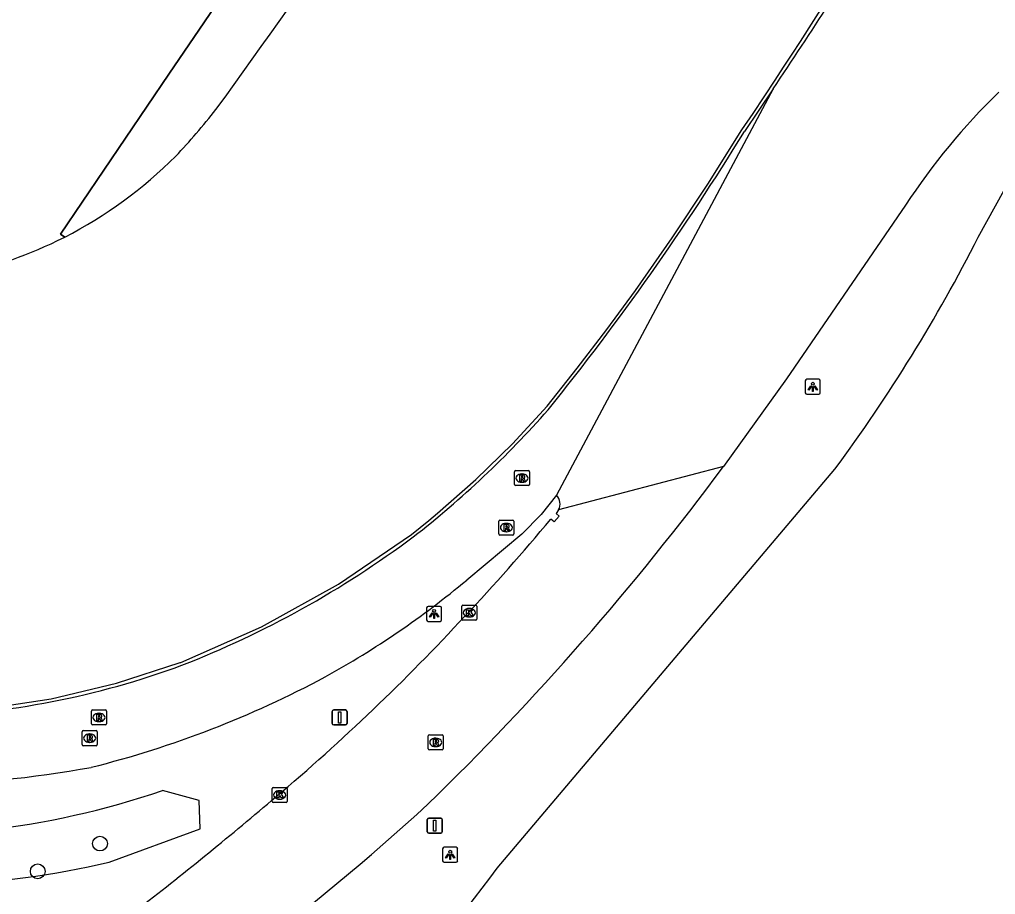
# Model space of a CAD drawing. Extents: x 155018 to 156648, y 383980 to 385733.
# Drawn here: x 155848.9 to 155913.7, y 384250.7 to 384308.8 of the extents above; entities that cross this region are included whole.
import ezdxf

# ---------------------------------------------------------------- set-up
doc = ezdxf.new("R2010")
doc.units = 0
for name, color, linetype in [('IMGEO_Berm_groen', 7, 'Continuous'), ('IMGEO_Boom', 7, 'Continuous'), ('IMGEO_Groenvoorziening', 7, 'Continuous'), ('IMGEO_Kolk', 7, 'Continuous'), ('IMGEO_Lichtpunt', 7, 'Continuous'), ('IMGEO_Lijnafwatering', 7, 'Continuous'), ('IMGEO_Pand', 7, 'Continuous'), ('IMGEO_Pand_overbouw', 7, 'Continuous'), ('IMGEO_Rijbaan_lokaal_gesloten', 7, 'Continuous'), ('IMGEO_Rijbaan_regionaal_gesloten', 7, 'Continuous'), ('IMGEO_Rioolput', 7, 'Continuous'), ('IMGEO_Verkeersbordpaal', 7, 'Continuous')]:
    doc.layers.add(name, color=color, linetype=linetype)

msp = doc.modelspace()

# ---------------------------------------------------------------- linework, layer by layer
at = {"layer": 'IMGEO_Berm_groen'}
for points in [[(155912.558, 384294.33), (155920.147, 384308.061)], [(155880.609, 384252.413), (155903.046, 384278.92)]]:
    msp.add_lwpolyline(points, dxfattribs=at)
for centre, radius, start, end in [((155815.809, 384343.409), 108.485, 323.52684, 333.10228), ((155821.116, 384295.176), 73.267, 303.48216, 324.29176)]:
    msp.add_arc(centre, radius, start, end, dxfattribs=at)
at = {"layer": 'IMGEO_Boom'}
for centre in [(155854.233, 384254.034), (155850.102, 384252.192)]:
    msp.add_circle(centre, 0.489, dxfattribs=at)
at = {"layer": 'IMGEO_Groenvoorziening'}
msp.add_lwpolyline([(155854.833, 384252.797), (155860.893, 384255.009), (155860.825, 384256.893), (155858.391, 384257.572)], dxfattribs=at)
for centre, radius, start, end in [((155840.286, 384310.367), 55.813, 263.94829, 288.92814), ((155841.011, 384312.342), 61.128, 261.93116, 283.06837)]:
    msp.add_arc(centre, radius, start, end, dxfattribs=at)
at = {"layer": 'IMGEO_Kolk'}
for p, q in [((155878.263, 384268.948), (155878.263, 384269.8)), ((155878.338, 384269.874), (155879.19, 384269.874)), ((155878.751, 384269.654), (155878.776, 384269.654)), ((155879.264, 384269.8), (155879.264, 384268.948)), ((155879.19, 384268.874), (155878.338, 384268.874)), ((155878.774, 384269.094), (155878.749, 384269.094)), ((155865.666, 384256.84), (155865.666, 384257.692)), ((155865.741, 384257.766), (155866.593, 384257.766)), ((155866.154, 384257.546), (155866.179, 384257.546)), ((155866.667, 384257.692), (155866.667, 384256.84)), ((155866.593, 384256.766), (155865.741, 384256.766)), ((155866.177, 384256.986), (155866.152, 384256.986))]:
    msp.add_line(p, q, dxfattribs=at)
for points in [[(155878.263, 384268.948), (155878.263, 384269.8)], [(155878.338, 384269.874), (155879.19, 384269.874)], [(155878.584, 384269.574), (155878.707, 384269.574), (155878.707, 384269.423), (155878.837, 384269.574), (155879.001, 384269.574), (155878.855, 384269.423), (155879.008, 384269.174), (155878.856, 384269.174), (155878.771, 384269.338), (155878.707, 384269.271), (155878.707, 384269.174), (155878.584, 384269.174), (155878.584, 384269.574)], [(155879.264, 384269.8), (155879.264, 384268.948)], [(155879.19, 384268.874), (155878.338, 384268.874)], [(155865.666, 384256.84), (155865.666, 384257.692)], [(155865.741, 384257.766), (155866.593, 384257.766)], [(155865.987, 384257.466), (155866.11, 384257.466), (155866.11, 384257.315), (155866.24, 384257.466), (155866.404, 384257.466), (155866.258, 384257.315), (155866.411, 384257.066), (155866.259, 384257.066), (155866.174, 384257.23), (155866.11, 384257.163), (155866.11, 384257.066), (155865.987, 384257.066), (155865.987, 384257.466)], [(155866.667, 384257.692), (155866.667, 384256.84)], [(155866.593, 384256.766), (155865.741, 384256.766)]]:
    msp.add_lwpolyline(points, dxfattribs=at)
for centre, start, end in [((155878.34, 384269.798), 91.55205, 178.44795), ((155878.34, 384269.798), 91.55205, 178.44795), ((155879.188, 384269.798), 1.55205, 88.44795), ((155879.188, 384269.798), 1.55205, 88.44795), ((155878.34, 384268.95), 181.55205, 268.44795), ((155878.34, 384268.95), 181.55205, 268.44795), ((155879.188, 384268.95), 271.55205, 358.44795), ((155879.188, 384268.95), 271.55205, 358.44795), ((155865.743, 384257.69), 91.55205, 178.44795), ((155865.743, 384257.69), 91.55205, 178.44795), ((155866.591, 384257.69), 1.55205, 88.44795), ((155866.591, 384257.69), 1.55205, 88.44795), ((155865.743, 384256.842), 181.55205, 268.44795), ((155865.743, 384256.842), 181.55205, 268.44795), ((155866.591, 384256.842), 271.55205, 358.44795), ((155866.591, 384256.842), 271.55205, 358.44795)]:
    msp.add_arc(centre, 0.0765, start, end, dxfattribs=at)
for centre, major_axis, ratio, start_param, end_param in [((155878.75, 384269.374), (-0.387, 0.002), 0.722429, 4.712389, 7.853982), ((155878.775, 384269.374), (-0.39, 0.002), 0.717154, 1.570796, 4.712389), ((155866.153, 384257.266), (-0.387, 0.002), 0.722429, 4.712389, 7.853982), ((155866.178, 384257.266), (-0.39, 0.002), 0.717154, 1.570796, 4.712389)]:
    msp.add_ellipse(centre, major_axis=major_axis, ratio=ratio, start_param=start_param, end_param=end_param, dxfattribs=at)
at = {"layer": 'IMGEO_Lichtpunt'}
for p, q in [((155901.075, 384284.787), (155901.075, 384283.98)), ((155901.075, 384284.787), (155901.075, 384283.98)), ((155901.977, 384284.882), (155901.169, 384284.882)), ((155901.977, 384284.882), (155901.169, 384284.882)), ((155902.071, 384283.98), (155902.071, 384284.787)), ((155902.071, 384283.98), (155902.071, 384284.787)), ((155901.169, 384283.886), (155901.977, 384283.886)), ((155901.169, 384283.886), (155901.977, 384283.886)), ((155875.927, 384269.699), (155875.927, 384268.892)), ((155875.927, 384269.699), (155875.927, 384268.892)), ((155876.829, 384269.794), (155876.021, 384269.794)), ((155876.829, 384269.794), (155876.021, 384269.794)), ((155876.923, 384268.892), (155876.923, 384269.699)), ((155876.923, 384268.892), (155876.923, 384269.699)), ((155876.021, 384268.798), (155876.829, 384268.798)), ((155876.021, 384268.798), (155876.829, 384268.798)), ((155876.991, 384253.694), (155876.991, 384252.887)), ((155876.991, 384253.694), (155876.991, 384252.887)), ((155877.893, 384253.789), (155877.085, 384253.789)), ((155877.893, 384253.789), (155877.085, 384253.789)), ((155877.987, 384252.887), (155877.987, 384253.694)), ((155877.987, 384252.887), (155877.987, 384253.694)), ((155877.085, 384252.793), (155877.893, 384252.793)), ((155877.085, 384252.793), (155877.893, 384252.793))]:
    msp.add_line(p, q, dxfattribs=at)
for points in [[(155901.449, 384284.451), (155901.488, 384284.423), (155901.3, 384284.161), (155901.262, 384284.188), (155901.449, 384284.451)], [(155901.551, 384284.403), (155901.598, 384284.403), (155901.598, 384284.081), (155901.551, 384284.081), (155901.551, 384284.403)], [(155901.661, 384284.423), (155901.699, 384284.45), (155901.886, 384284.188), (155901.847, 384284.16), (155901.661, 384284.423)], [(155876.301, 384269.363), (155876.34, 384269.335), (155876.152, 384269.073), (155876.114, 384269.1), (155876.301, 384269.363)], [(155876.403, 384269.315), (155876.45, 384269.315), (155876.45, 384268.993), (155876.403, 384268.993), (155876.403, 384269.315)], [(155876.513, 384269.335), (155876.551, 384269.362), (155876.738, 384269.1), (155876.699, 384269.072), (155876.513, 384269.335)], [(155877.365, 384253.358), (155877.404, 384253.33), (155877.216, 384253.068), (155877.178, 384253.095), (155877.365, 384253.358)], [(155877.467, 384253.31), (155877.514, 384253.31), (155877.514, 384252.988), (155877.467, 384252.988), (155877.467, 384253.31)], [(155877.577, 384253.33), (155877.615, 384253.357), (155877.802, 384253.095), (155877.763, 384253.067), (155877.577, 384253.33)]]:
    msp.add_lwpolyline(points, dxfattribs=at)
for centre in [(155901.574, 384284.585), (155876.426, 384269.497), (155877.49, 384253.492)]:
    msp.add_circle(centre, 0.0994, dxfattribs=at)
for centre, start, end in [((155901.169, 384284.787), 90, 180), ((155901.169, 384284.787), 90, 180), ((155901.977, 384284.787), 0, 90), ((155901.977, 384284.787), 0, 90), ((155901.169, 384283.98), 180, 270), ((155901.169, 384283.98), 180, 270), ((155901.977, 384283.98), 270, 0), ((155901.977, 384283.98), 270, 360), ((155876.021, 384269.699), 90, 180), ((155876.021, 384269.699), 90, 180), ((155876.829, 384269.699), 0, 90), ((155876.829, 384269.699), 0, 90), ((155876.021, 384268.892), 180, 270), ((155876.021, 384268.892), 180, 270), ((155876.829, 384268.892), 270, 0), ((155876.829, 384268.892), 270, 360), ((155877.085, 384253.694), 90, 180), ((155877.085, 384253.694), 90, 180), ((155877.893, 384253.694), 0, 90), ((155877.893, 384253.694), 0, 90), ((155877.085, 384252.887), 180, 270), ((155877.085, 384252.887), 180, 270), ((155877.893, 384252.887), 270, 0), ((155877.893, 384252.887), 270, 360)]:
    msp.add_arc(centre, 0.0946, start, end, dxfattribs=at)
at = {"layer": 'IMGEO_Lijnafwatering'}
for points in [[(155900.754, 384307.332), (155904.288, 384312.926), (155907.705, 384318.593), (155911.003, 384324.328)], [(155889.79, 384290.789), (155892.235, 384294.285), (155894.592, 384297.84), (155896.861, 384301.453), (155897.601, 384302.549), (155898.336, 384303.648), (155899.067, 384304.75), (155899.632, 384305.609), (155900.194, 384306.47), (155900.754, 384307.332)], [(155876.659, 384275.986), (155879.201, 384278.231), (155881.625, 384280.601), (155883.927, 384283.09), (155885.929, 384285.619), (155887.884, 384288.186), (155889.79, 384290.789)], [(155859.568, 384266.058), (155859.581, 384266.063), (155859.593, 384266.067), (155859.606, 384266.072), (155864.958, 384268.44), (155870.075, 384271.281), (155874.915, 384274.571), (155875.502, 384275.036), (155876.083, 384275.508), (155876.659, 384275.986)], [(155840.121, 384262.63), (155840.799, 384262.639), (155841.477, 384262.654), (155842.155, 384262.675), (155846.597, 384262.989), (155850.999, 384263.661), (155855.332, 384264.686), (155859.568, 384266.058)]]:
    msp.add_lwpolyline(points, dxfattribs=at)
at = {"layer": 'IMGEO_Pand'}
msp.add_lwpolyline([(155851.412, 384294.091), (155851.893, 384294.333), (155851.606, 384294.528), (155858.806, 384305.146), (155905.475, 384373.656), (155905.563, 384373.608)], dxfattribs=at)
msp.add_arc((155837.737, 384322.641), 31.656, 268.4077, 295.5941, dxfattribs=at)
at = {"layer": 'IMGEO_Pand_overbouw'}
msp.add_lwpolyline([(155905.563, 384373.608), (155905.475, 384373.656), (155858.806, 384305.146), (155851.606, 384294.528), (155851.893, 384294.333)], dxfattribs=at)
for centre, radius, start, end in [((155405.873, 384634.32), 563.823, 323.98586, 327.33472), ((155824.163, 384332.579), 48.097, 316.86776, 321.74754), ((155838.306, 384320.75), 29.707, 297.21792, 314.86733)]:
    msp.add_arc(centre, radius, start, end, dxfattribs=at)
at = {"layer": 'IMGEO_Rijbaan_lokaal_gesloten'}
for points in [[(155898.935, 384304.188), (155897.027, 384301.341)], [(155884.542, 384277.175), (155883.543, 384275.906), (155882.243, 384274.585), (155878.588, 384271.538)]]:
    msp.add_lwpolyline(points, dxfattribs=at)
for centre, radius, start, end in [((155748.447, 384392.249), 174.184, 321.09205, 328.5397), ((155834.565, 384326.329), 65.828, 307.93929, 318.66113), ((155835.992, 384326.647), 65.215, 291.29754, 306.77872), ((155840.119, 384317.723), 60.108, 298.93184, 309.7921), ((155840.492, 384317.734), 55.284, 271.73066, 290.30741), ((155837.239, 384324.624), 67.545, 284.0594, 298.23768), ((155840.345, 384332.577), 74.67, 262.00578, 280.26273)]:
    msp.add_arc(centre, radius, start, end, dxfattribs=at)
at = {"layer": 'IMGEO_Rijbaan_regionaal_gesloten'}
for points in [[(155898.935, 384304.188), (155884.542, 384277.175)], [(155907.725, 384296.438), (155899.819, 384284.911), (155895.65, 384279.098)], [(155895.65, 384279.098), (155884.692, 384276.2)], [(155884.692, 384276.2), (155884.525, 384275.961), (155884.726, 384275.788), (155884.4, 384275.403), (155884.165, 384275.582)]]:
    msp.add_lwpolyline(points, dxfattribs=at)
for centre, radius, start, end in [((155696.866, 384441.594), 244.361, 325.78448, 328.96394), ((155944.559, 384272.37), 44.001, 134.10505, 146.83859), ((155747.335, 384389.062), 184.634, 314.17891, 323.44598), ((155883.954, 384276.586), 0.832, 332.40964, 45.08269), ((155771.469, 384369.589), 146.757, 316.80658, 320.16634), ((155775.338, 384364.437), 140.415, 310.16279, 317.25863), ((155773.683, 384367.762), 151.05, 300.47999, 312.64177), ((155709.195, 384440.561), 241.254, 307.76122, 310.50727)]:
    msp.add_arc(centre, radius, start, end, dxfattribs=at)
at = {"layer": 'IMGEO_Rioolput'}
for p, q in [((155881.761, 384277.892), (155881.761, 384278.744)), ((155881.836, 384278.818), (155882.688, 384278.818)), ((155882.249, 384278.598), (155882.274, 384278.598)), ((155882.762, 384278.744), (155882.762, 384277.892)), ((155882.272, 384278.038), (155882.247, 384278.038)), ((155882.688, 384277.818), (155881.836, 384277.818)), ((155880.721, 384274.604), (155880.721, 384275.456)), ((155880.796, 384275.53), (155881.648, 384275.53)), ((155881.209, 384275.31), (155881.234, 384275.31)), ((155881.722, 384275.456), (155881.722, 384274.604)), ((155881.232, 384274.75), (155881.207, 384274.75)), ((155881.648, 384274.53), (155880.796, 384274.53)), ((155853.667, 384261.992), (155853.667, 384262.844)), ((155853.742, 384262.918), (155854.594, 384262.918)), ((155854.155, 384262.698), (155854.18, 384262.698)), ((155854.668, 384262.844), (155854.668, 384261.992)), ((155854.594, 384261.918), (155853.742, 384261.918)), ((155854.178, 384262.138), (155854.153, 384262.138)), ((155853.05, 384260.613), (155853.05, 384261.465)), ((155853.125, 384261.539), (155853.977, 384261.539)), ((155853.538, 384261.319), (155853.563, 384261.319)), ((155854.051, 384261.465), (155854.051, 384260.613)), ((155876.031, 384260.333), (155876.031, 384261.185)), ((155876.106, 384261.259), (155876.958, 384261.259)), ((155877.032, 384261.185), (155877.032, 384260.333)), ((155853.977, 384260.539), (155853.125, 384260.539)), ((155853.561, 384260.759), (155853.536, 384260.759)), ((155876.542, 384260.479), (155876.517, 384260.479)), ((155876.519, 384261.039), (155876.544, 384261.039)), ((155876.958, 384260.259), (155876.106, 384260.259))]:
    msp.add_line(p, q, dxfattribs=at)
for points in [[(155881.761, 384277.892), (155881.761, 384278.744)], [(155881.836, 384278.818), (155882.688, 384278.818)], [(155882.762, 384278.744), (155882.762, 384277.892)], [(155882.35, 384278.516), (155882.098, 384278.518), (155882.098, 384278.118)], [(155882.098, 384278.118), (155882.222, 384278.118), (155882.222, 384278.28), (155882.233, 384278.28)], [(155882.276, 384278.437), (155882.222, 384278.437), (155882.222, 384278.356)], [(155882.222, 384278.356), (155882.274, 384278.356)], [(155882.28, 384278.251), (155882.351, 384278.118), (155882.491, 384278.118), (155882.426, 384278.244)], [(155882.688, 384277.818), (155881.836, 384277.818)], [(155880.721, 384274.604), (155880.721, 384275.456)], [(155880.796, 384275.53), (155881.648, 384275.53)], [(155881.722, 384275.456), (155881.722, 384274.604)], [(155881.31, 384275.228), (155881.058, 384275.23), (155881.058, 384274.83)], [(155881.058, 384274.83), (155881.182, 384274.83), (155881.182, 384274.992), (155881.193, 384274.992)], [(155881.236, 384275.149), (155881.182, 384275.149), (155881.182, 384275.068)], [(155881.182, 384275.068), (155881.234, 384275.068)], [(155881.24, 384274.963), (155881.311, 384274.83), (155881.451, 384274.83), (155881.386, 384274.956)], [(155881.648, 384274.53), (155880.796, 384274.53)], [(155853.667, 384261.992), (155853.667, 384262.844)], [(155853.742, 384262.918), (155854.594, 384262.918)], [(155854.256, 384262.616), (155854.004, 384262.618), (155854.004, 384262.218)], [(155854.004, 384262.218), (155854.128, 384262.218), (155854.128, 384262.38), (155854.139, 384262.38)], [(155854.182, 384262.537), (155854.128, 384262.537), (155854.128, 384262.456)], [(155854.128, 384262.456), (155854.18, 384262.456)], [(155854.186, 384262.351), (155854.257, 384262.218), (155854.397, 384262.218), (155854.332, 384262.344)], [(155854.668, 384262.844), (155854.668, 384261.992)], [(155854.594, 384261.918), (155853.742, 384261.918)], [(155853.05, 384260.613), (155853.05, 384261.465)], [(155853.125, 384261.539), (155853.977, 384261.539)], [(155853.639, 384261.237), (155853.387, 384261.239), (155853.387, 384260.839)], [(155853.565, 384261.158), (155853.511, 384261.158), (155853.511, 384261.077)], [(155853.511, 384261.077), (155853.563, 384261.077)], [(155854.051, 384261.465), (155854.051, 384260.613)], [(155876.031, 384260.333), (155876.031, 384261.185)], [(155876.106, 384261.259), (155876.958, 384261.259)], [(155877.032, 384261.185), (155877.032, 384260.333)], [(155853.977, 384260.539), (155853.125, 384260.539)], [(155853.387, 384260.839), (155853.511, 384260.839), (155853.511, 384261.001), (155853.522, 384261.001)], [(155853.569, 384260.972), (155853.64, 384260.839), (155853.78, 384260.839), (155853.715, 384260.965)], [(155876.62, 384260.957), (155876.368, 384260.959), (155876.368, 384260.559)], [(155876.368, 384260.559), (155876.492, 384260.559), (155876.492, 384260.721), (155876.503, 384260.721)], [(155876.546, 384260.878), (155876.492, 384260.878), (155876.492, 384260.797)], [(155876.492, 384260.797), (155876.544, 384260.797)], [(155876.55, 384260.692), (155876.621, 384260.559), (155876.761, 384260.559), (155876.696, 384260.685)], [(155876.958, 384260.259), (155876.106, 384260.259)]]:
    msp.add_lwpolyline(points, dxfattribs=at)
for centre, radius, start, end in [((155881.838, 384278.742), 0.0765, 91.55205, 178.44795), ((155881.838, 384278.742), 0.0765, 91.55205, 178.44795), ((155882.686, 384278.742), 0.0765, 1.55205, 88.44795), ((155882.686, 384278.742), 0.0765, 1.55205, 88.44795), ((155882.232, 384278.227), 0.0533, 26.02933, 88.69889), ((155882.258, 384278.545), 0.19, 274.7715, 282.96867), ((155882.282, 384278.341), 0.0964, 77.00612, 93.18647), ((155882.296, 384278.398), 0.0378, 276.66336, 79.67722), ((155882.349, 384278.406), 0.109, 350.36119, 89.41601), ((155882.347, 384278.406), 0.112, 277.58423, 350.98172), ((155882.331, 384278.191), 0.108, 29.51342, 73.79051), ((155881.838, 384277.894), 0.0765, 181.55205, 268.44795), ((155881.838, 384277.894), 0.0765, 181.55205, 268.44795), ((155882.686, 384277.894), 0.0765, 271.55205, 358.44795), ((155882.686, 384277.894), 0.0765, 271.55205, 358.44795), ((155880.798, 384275.454), 0.0765, 91.55205, 178.44795), ((155880.798, 384275.454), 0.0765, 91.55205, 178.44795), ((155881.646, 384275.454), 0.0765, 1.55205, 88.44795), ((155881.646, 384275.454), 0.0765, 1.55205, 88.44795), ((155881.192, 384274.939), 0.0533, 26.02933, 88.69889), ((155881.218, 384275.257), 0.19, 274.7715, 282.96867), ((155881.242, 384275.053), 0.0964, 77.00612, 93.18647), ((155881.256, 384275.11), 0.0378, 276.66336, 79.67722), ((155881.309, 384275.118), 0.109, 350.36119, 89.41601), ((155881.307, 384275.118), 0.112, 277.58423, 350.98172), ((155881.291, 384274.903), 0.108, 29.51342, 73.79051), ((155880.798, 384274.606), 0.0765, 181.55205, 268.44795), ((155880.798, 384274.606), 0.0765, 181.55205, 268.44795), ((155881.646, 384274.606), 0.0765, 271.55205, 358.44795), ((155881.646, 384274.606), 0.0765, 271.55205, 358.44795), ((155853.744, 384262.842), 0.0765, 91.55205, 178.44795), ((155853.744, 384262.842), 0.0765, 91.55205, 178.44795), ((155854.138, 384262.327), 0.0533, 26.02933, 88.69889), ((155854.164, 384262.645), 0.19, 274.7715, 282.96867), ((155854.188, 384262.441), 0.0964, 77.00612, 93.18647), ((155854.202, 384262.498), 0.0378, 276.66336, 79.67722), ((155854.255, 384262.506), 0.109, 350.36119, 89.41601), ((155854.253, 384262.506), 0.112, 277.58423, 350.98172), ((155854.237, 384262.291), 0.108, 29.51342, 73.79051), ((155854.592, 384262.842), 0.0765, 1.55205, 88.44795), ((155854.592, 384262.842), 0.0765, 1.55205, 88.44795), ((155853.744, 384261.994), 0.0765, 181.55205, 268.44795), ((155853.744, 384261.994), 0.0765, 181.55205, 268.44795), ((155854.592, 384261.994), 0.0765, 271.55205, 358.44795), ((155854.592, 384261.994), 0.0765, 271.55205, 358.44795), ((155853.127, 384261.463), 0.0765, 91.55205, 178.44795), ((155853.127, 384261.463), 0.0765, 91.55205, 178.44795), ((155853.547, 384261.266), 0.19, 274.7715, 282.96867), ((155853.571, 384261.062), 0.0964, 77.00612, 93.18647), ((155853.585, 384261.119), 0.0378, 276.66336, 79.67722), ((155853.638, 384261.127), 0.109, 350.36119, 89.41601), ((155853.636, 384261.127), 0.112, 277.58423, 350.98172), ((155853.975, 384261.463), 0.0765, 1.55205, 88.44795), ((155853.975, 384261.463), 0.0765, 1.55205, 88.44795), ((155876.108, 384261.183), 0.0765, 91.55205, 178.44795), ((155876.108, 384261.183), 0.0765, 91.55205, 178.44795), ((155876.956, 384261.183), 0.0765, 1.55205, 88.44795), ((155876.956, 384261.183), 0.0765, 1.55205, 88.44795), ((155853.127, 384260.615), 0.0765, 181.55205, 268.44795), ((155853.127, 384260.615), 0.0765, 181.55205, 268.44795), ((155853.521, 384260.948), 0.0533, 26.02933, 88.69889), ((155853.62, 384260.912), 0.108, 29.51342, 73.79051), ((155853.975, 384260.615), 0.0765, 271.55205, 358.44795), ((155853.975, 384260.615), 0.0765, 271.55205, 358.44795), ((155876.502, 384260.668), 0.0533, 26.02933, 88.69889), ((155876.528, 384260.986), 0.19, 274.7715, 282.96867), ((155876.552, 384260.782), 0.0964, 77.00612, 93.18647), ((155876.566, 384260.839), 0.0378, 276.66336, 79.67722), ((155876.619, 384260.847), 0.109, 350.36119, 89.41601), ((155876.617, 384260.847), 0.112, 277.58423, 350.98172), ((155876.601, 384260.632), 0.108, 29.51342, 73.79051), ((155876.108, 384260.335), 0.0765, 181.55205, 268.44795), ((155876.108, 384260.335), 0.0765, 181.55205, 268.44795), ((155876.956, 384260.335), 0.0765, 271.55205, 358.44795), ((155876.956, 384260.335), 0.0765, 271.55205, 358.44795)]:
    msp.add_arc(centre, radius, start, end, dxfattribs=at)
for centre, major_axis, ratio, start_param, end_param in [((155882.248, 384278.318), (-0.387, 0.002), 0.722429, 4.712389, 7.853982), ((155882.273, 384278.318), (-0.39, 0.002), 0.717154, 1.570796, 4.712389), ((155881.208, 384275.03), (-0.387, 0.002), 0.722429, 4.712389, 7.853982), ((155881.233, 384275.03), (-0.39, 0.002), 0.717154, 1.570796, 4.712389), ((155854.154, 384262.418), (-0.387, 0.002), 0.722429, 4.712389, 7.853982), ((155854.179, 384262.418), (-0.39, 0.002), 0.717154, 1.570796, 4.712389), ((155853.537, 384261.039), (-0.387, 0.002), 0.722429, 4.712389, 7.853982), ((155853.562, 384261.039), (-0.39, 0.002), 0.717154, 1.570796, 4.712389), ((155876.518, 384260.759), (-0.387, 0.002), 0.722429, 4.712389, 7.853982), ((155876.543, 384260.759), (-0.39, 0.002), 0.717154, 1.570796, 4.712389)]:
    msp.add_ellipse(centre, major_axis=major_axis, ratio=ratio, start_param=start_param, end_param=end_param, dxfattribs=at)
at = {"layer": 'IMGEO_Verkeersbordpaal'}
for p, q in [((155869.654, 384262.017), (155869.654, 384262.817)), ((155869.654, 384262.817), (155869.654, 384262.017)), ((155869.754, 384262.917), (155870.544, 384262.917)), ((155870.544, 384262.917), (155869.754, 384262.917)), ((155870.644, 384262.817), (155870.644, 384262.017)), ((155870.644, 384262.017), (155870.644, 384262.817)), ((155870.544, 384261.917), (155869.754, 384261.917)), ((155869.754, 384261.917), (155870.544, 384261.917)), ((155875.969, 384254.827), (155875.969, 384255.627)), ((155875.969, 384255.627), (155875.969, 384254.827)), ((155876.069, 384255.727), (155876.859, 384255.727)), ((155876.859, 384255.727), (155876.069, 384255.727)), ((155876.959, 384255.627), (155876.959, 384254.827)), ((155876.959, 384254.827), (155876.959, 384255.627)), ((155876.859, 384254.727), (155876.069, 384254.727)), ((155876.069, 384254.727), (155876.859, 384254.727))]:
    msp.add_line(p, q, dxfattribs=at)
for points in [[(155870.074, 384262.792), (155870.224, 384262.792), (155870.224, 384262.042), (155870.074, 384262.042), (155870.074, 384262.792)], [(155876.389, 384255.602), (155876.539, 384255.602), (155876.539, 384254.852), (155876.389, 384254.852), (155876.389, 384255.602)]]:
    msp.add_lwpolyline(points, dxfattribs=at)
for centre, start, end in [((155869.754, 384262.817), 90, 180), ((155869.754, 384262.817), 90, 180), ((155870.544, 384262.817), 0, 90), ((155870.544, 384262.817), 360, 90), ((155869.754, 384262.017), 180, 270), ((155869.754, 384262.017), 180, 270), ((155870.544, 384262.017), 270, 0), ((155870.544, 384262.017), 270, 0), ((155876.069, 384255.627), 90, 180), ((155876.069, 384255.627), 90, 180), ((155876.859, 384255.627), 0, 90), ((155876.859, 384255.627), 360, 90), ((155876.069, 384254.827), 180, 270), ((155876.069, 384254.827), 180, 270), ((155876.859, 384254.827), 270, 0), ((155876.859, 384254.827), 270, 0)]:
    msp.add_arc(centre, 0.1, start, end, dxfattribs=at)

doc.saveas('drawing.dxf')
